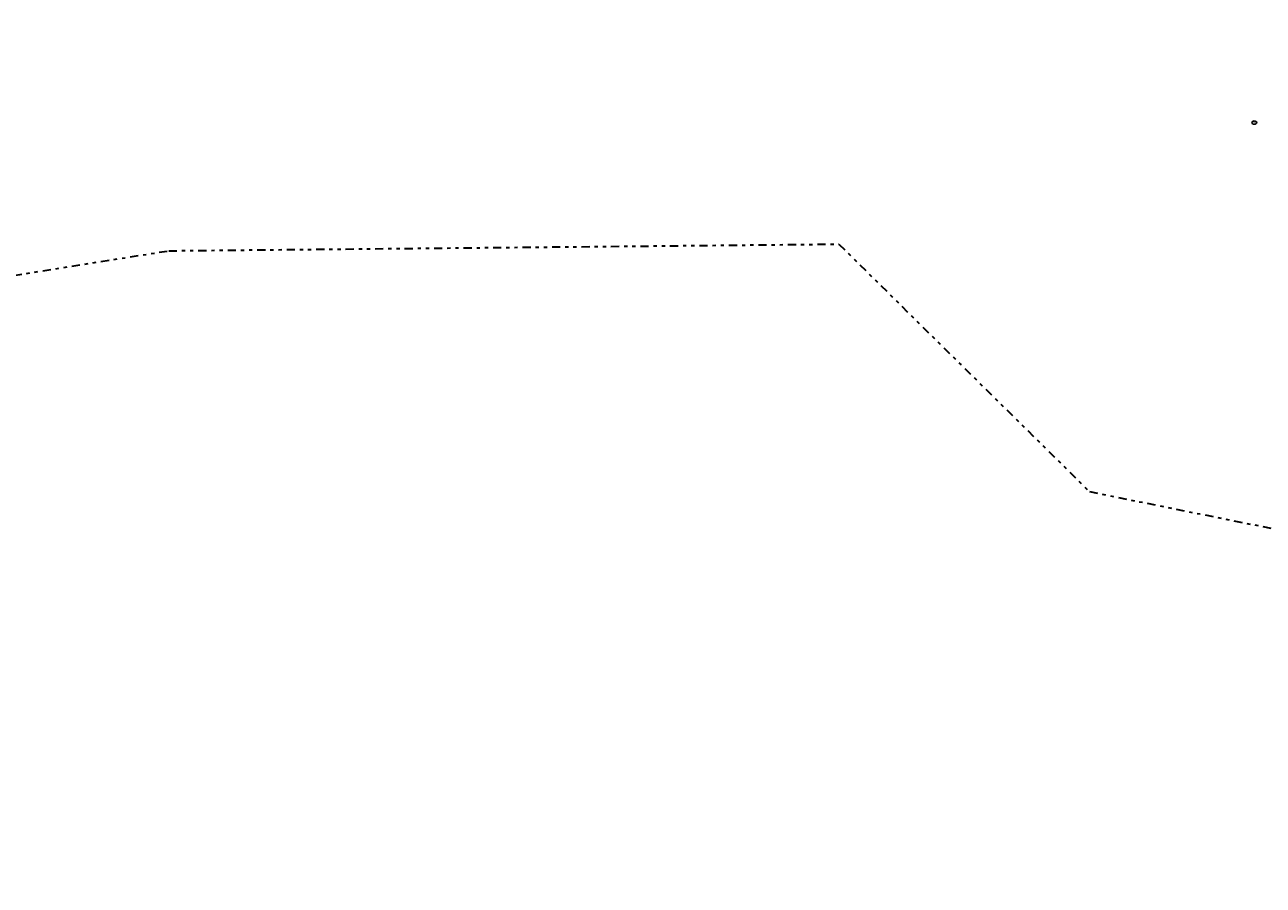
# Model space of a CAD drawing. Header units: metres. Extents: x 169249 to 194689, y 406250 to 412203.
# Tile 263 of 442: x 186097 to 186475, y 410188 to 410450. Entities that reach past the tile are written whole.
import ezdxf

# ---------------------------------------------------------------- set-up
doc = ezdxf.new("R2010")
doc.units = ezdxf.units.M
doc.linetypes.add('BGT_NLCS_N264$0$AL-TEKENBLADGRENS', pattern=[11.5, 2.5, -1.5, 1, -1.5, 1, -1.5, 2.5])
doc.layers.get('0').update_dxf_attribs({"linetype": 'CONTINUOUS'})
doc.layers.add('BGT_NLCS_N264$0$B-WE-KL-WATER_BRANDLEIDING_PUT-S', color=252, linetype='CONTINUOUS')
doc.layers.add('BGT_NLCS_N264$0$X-XX-AL-TEKENBLADGRENS-G', color=252, linetype='BGT_NLCS_N264$0$AL-TEKENBLADGRENS', lineweight=35)
doc.layers.add('X-XX-AL-REFERENTIE-G', color=7, linetype='CONTINUOUS', lineweight=18)
doc.styles.add('BGT_NLCS_N264$0$NLCS-ISO', font='NLCS-ISO.ttf')

# ---------------------------------------------------------------- blocks, each defined once
blk = doc.blocks.new('BGT_NLCS_N264$0$SIE-WEG_STRAATPOT_BRANDKRAAN-SO')
blk.add_ellipse((0, 0), major_axis=(-0.729, 0), ratio=0.685994)
at = {"style": 'BGT_NLCS_N264$0$NLCS-ISO'}
blk.add_text('BR', height=0.4, dxfattribs=at).set_placement((-0.3, -0.15))
blk = doc.blocks.new('BGT_NLCS_N264')
at = {"layer": 'BGT_NLCS_N264$0$X-XX-AL-TEKENBLADGRENS-G'}
blk.add_polyline3d([(183924.51, 409664.89, 0), (184371.53, 409746.39, 0), (184502.16, 409750.89, 0), (184617.61, 409792.84, 0), (184716.94, 409883.87, 0), (184794.23, 409998.99, 0), (184922.94, 410078.64, 0), (185035.4, 410206.13, 0), (186140.52, 410381.51, 0), (186345.09, 410383.55, 0), (186421.58, 410308.02, 0), (186523.33, 410287.51, 0), (186728.97, 410181.22, 0), (187060.59, 410074.79, 0), (187300.09, 410049.54, 0), (187621.16, 410061.51, 0), (187853.57, 410181.6, 0), (188462.49, 410649.7, 0), (189288.39, 411174.77, 0)], dxfattribs=at)
at = {"layer": 'BGT_NLCS_N264$0$B-WE-KL-WATER_BRANDLEIDING_PUT-S', "color": 7, "linetype": 'Continuous'}
blk.add_blockref('BGT_NLCS_N264$0$SIE-WEG_STRAATPOT_BRANDKRAAN-SO', (186471.89, 410420.64, 10.12), dxfattribs=at)

msp = doc.modelspace()

# ---------------------------------------------------------------- block references
at = {"layer": 'X-XX-AL-REFERENTIE-G'}
msp.add_blockref('BGT_NLCS_N264', (0, 0), dxfattribs=at)

doc.saveas('drawing.dxf')
